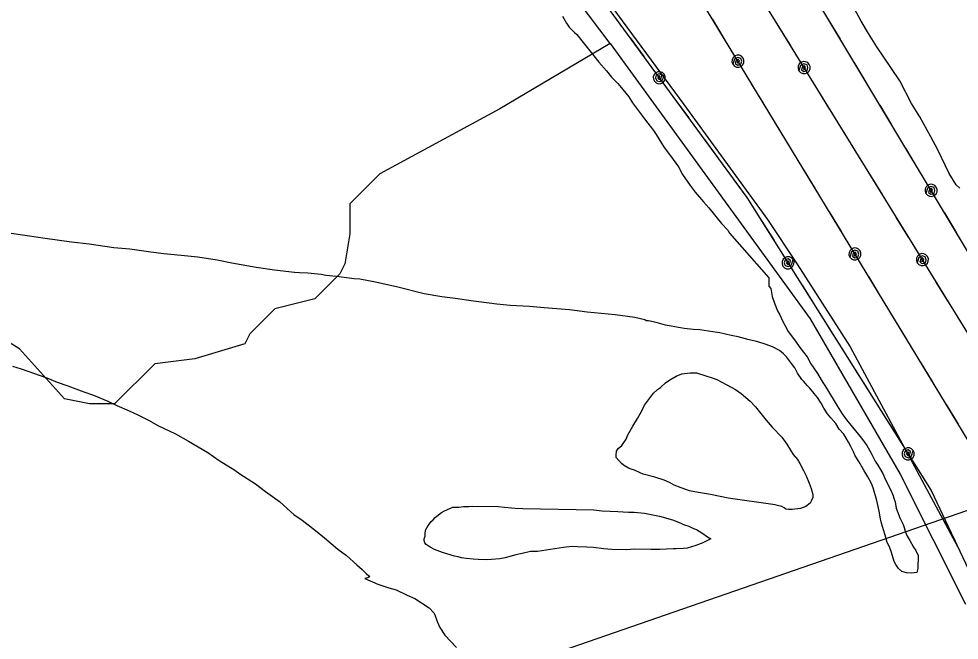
# Model space of a CAD drawing. Extents: x 3250478 to 3288318, y 788638 to 816472.
# Drawn here: x 3278837 to 3280229, y 809064 to 809984 of the extents above; entities that cross this region are included whole.
import ezdxf

# ---------------------------------------------------------------- set-up
doc = ezdxf.new("R2010")
doc.units = 0
for name, color, linetype in [('V-ROAD-CNTR', 7, 'Continuous'), ('V-SITE-VEGE', 7, 'Continuous'), ('V-TOPO-SHOR', 7, 'Continuous'), ('V-UTIL-LINE', 7, 'Continuous')]:
    doc.layers.add(name, color=color, linetype=linetype)

msp = doc.modelspace()

# ---------------------------------------------------------------- linework, layer by layer
at = {"layer": 'V-ROAD-CNTR'}
for points in [[(3278962.8, 811023.6), (3279041.4, 810917.3), (3279177.7, 810749.9), (3279202.1, 810699.1), (3279261.7, 810614), (3279412.3, 810413.1), (3279597.3, 810161.5), (3279821.4, 809857.1), (3279945.4, 809686.4), (3279989, 809620.7), (3280067.7, 809498.1), (3280226.7, 809202.5)], [(3268249.8, 805082), (3271535.1, 806242), (3280405.6, 809312.9)]]:
    msp.add_lwpolyline(points, dxfattribs=at)
at = {"layer": 'V-SITE-VEGE'}
for p, q in [((3280084.1, 809980.3), (3280074, 809998.4)), ((3280094.8, 809962.2), (3280084.1, 809980.3)), ((3280107.2, 809942.3), (3280094.8, 809962.2)), ((3280128.1, 809911.8), (3280107.2, 809942.3)), ((3280141, 809891.9), (3280128.1, 809911.8)), ((3280158.4, 809858.5), (3280141, 809891.9)), ((3280170.8, 809838.6), (3280158.4, 809858.5)), ((3280187, 809808.8), (3280170.8, 809838.6)), ((3280197.1, 809790.7), (3280187, 809808.8)), ((3280214.4, 809754.5), (3280197.1, 809790.7)), ((3280224.5, 809738.1), (3280214.4, 809754.5)), ((3280230.2, 809732.8), (3280224.5, 809738.1))]:
    msp.add_line(p, q, dxfattribs=at)
for points in [[(3279641.9, 809987.7), (3279647.5, 809977.1), (3279651.5, 809971.3), (3279659.4, 809963.6), (3279662.9, 809960.7), (3279672.5, 809948.9), (3279678.1, 809941.3), (3279688.3, 809928.9), (3279695.7, 809919.5), (3279707, 809906.6), (3279714.4, 809897.2), (3279723.5, 809887.8), (3279730.9, 809879), (3279739.9, 809868.4), (3279745.6, 809859.6), (3279755.7, 809845.5), (3279763.1, 809835.5), (3279776.7, 809818.5), (3279780.6, 809812.6), (3279792.4, 809793.3), (3279801.5, 809781), (3279813.3, 809764.6), (3279819.5, 809753.5), (3279830.8, 809737), (3279838.1, 809727.1), (3279850.6, 809713), (3279858.6, 809704.1), (3279877.3, 809680.6), (3279886.3, 809670.6), (3279889.2, 809666.5), (3279947, 809600.1)], [(3279816.6, 809526), (3279794.1, 809530.4), (3279780.3, 809534.1), (3279769.3, 809536.7), (3279765.8, 809536.7), (3279763.5, 809537.9), (3279748.6, 809541.7), (3279719.7, 809545.7), (3279678, 809549.3), (3279652.1, 809552.7), (3279614.5, 809555.7), (3279593.1, 809557.8), (3279564.2, 809559.4), (3279544.5, 809561.5), (3279518, 809564.9), (3279509.9, 809565.6), (3279482.7, 809569.6), (3279463.1, 809572.3), (3279437.1, 809576.8), (3279397.9, 809586.2), (3279365, 809593.7), (3279341.4, 809598.2), (3279333.3, 809598.9), (3279307.3, 809602.3), (3279291.1, 809603.7), (3279284.2, 809605), (3279264.5, 809607.1), (3279252.4, 809607.9), (3279244.9, 809608), (3279215.4, 809611.4), (3279188.2, 809615.4), (3279151.9, 809621.9), (3279130.5, 809626.3), (3279101.7, 809630.9), (3279082, 809632.9), (3279051.4, 809635.8), (3279032.3, 809638.5), (3279001.1, 809642.5), (3278977.4, 809644.7), (3278941.1, 809650), (3278914.5, 809653.3), (3278875.8, 809658.7), (3278849.2, 809662.6), (3278815.1, 809667.3)], [(3279947, 809600.1), (3279947.4, 809587.9), (3279950.2, 809584.4), (3279952.3, 809572.7), (3279955.6, 809562.8), (3279960.1, 809551.2), (3279963.4, 809545.3), (3279967.9, 809535.4), (3279971.2, 809529), (3279975.7, 809520.8), (3279986.5, 809506.7), (3279993.2, 809497.3), (3280004, 809483.2), (3280009.6, 809472.7), (3280019.2, 809458.6), (3280024.8, 809449.3), (3280032.7, 809437), (3280048.4, 809410.6), (3280055.8, 809398.9), (3280062, 809390.1), (3280071, 809379), (3280084.6, 809363.1), (3280092.5, 809351.9), (3280098.7, 809340.8), (3280104.9, 809328.6), (3280108.8, 809322.7), (3280116.1, 809310.4), (3280120, 809301.1), (3280127.3, 809287.1), (3280130.6, 809278.9), (3280132.8, 809272.5), (3280134.5, 809268.4), (3280136, 809259.1), (3280138.2, 809252.7), (3280141, 809245.1), (3280146, 809235.2), (3280147.7, 809230.5), (3280149.3, 809225.3), (3280152.1, 809217.7), (3280156, 809211.3), (3280161.6, 809201.3), (3280165, 809196.6), (3280168.4, 809189), (3280168, 809169.9), (3280166.2, 809164.2), (3280158.6, 809163.2), (3280151.1, 809163.3), (3280144.2, 809165.7), (3280139.1, 809169.9), (3280135.1, 809175.7), (3280132.9, 809180.4), (3280129.1, 809193.8), (3280125.7, 809202), (3280122.4, 809208.4), (3280119.7, 809219.4), (3280116.9, 809227), (3280114.2, 809236.9), (3280112.6, 809243.3), (3280110.5, 809254.9), (3280108.9, 809261.9), (3280107.3, 809270.6), (3280101.8, 809289.2), (3280099.1, 809295.7), (3280094, 809305.6), (3280087.8, 809315.6), (3280080.5, 809328.4), (3280074.9, 809336.6), (3280072.7, 809342.5), (3280068.8, 809350.6), (3280065.4, 809357.1), (3280058.1, 809368.8), (3280051.3, 809376.4), (3280046.2, 809384.6), (3280038.9, 809392.9), (3280034.3, 809398.7), (3280028.7, 809407.5), (3280024.8, 809414.5), (3280019.1, 809423.3), (3280014.6, 809429.2), (3280007.8, 809436.8), (3280003.8, 809441), (3279999.3, 809446.8), (3279995.9, 809449.8), (3279989.7, 809459.2), (3279985.8, 809466.8), (3279980.7, 809473.2), (3279973.3, 809483.2), (3279968.8, 809487.9), (3279963.1, 809492.7), (3279952.7, 809498), (3279943.5, 809501.7), (3279929.7, 809506), (3279918.2, 809508.5), (3279902, 809512.9), (3279891.7, 809514.8), (3279874.9, 809518.6), (3279864.5, 809520.5), (3279844.9, 809523.1), (3279835.1, 809523.9), (3279821.8, 809525.3), (3279816.6, 809526)], [(3278827.2, 809469.7), (3278840.4, 809465.4), (3278878.4, 809452), (3278893.3, 809445.9), (3278909.4, 809440.4), (3278933, 809431.3), (3278947.4, 809426.4), (3278968.7, 809417.9), (3278981.9, 809411.3), (3279000.3, 809403.4), (3279012.9, 809397.4), (3279029.5, 809389), (3279042.7, 809381.8), (3279068.5, 809369.2), (3279088, 809358.4), (3279116.7, 809341.7), (3279133.3, 809329.8), (3279156.7, 809315.5), (3279164.2, 809310.2), (3279187.1, 809295.3), (3279201.9, 809284), (3279222.5, 809269.2), (3279233.9, 809258.6), (3279244.1, 809249.7), (3279256.2, 809241.4), (3279276.1, 809226), (3279289.3, 809215.3), (3279309.2, 809198.7), (3279321.8, 809189.2), (3279337.2, 809175.1), (3279345.2, 809168.6), (3279350.9, 809162.7), (3279354.8, 809159.1), (3279356, 809157.4), (3279353.1, 809156.3), (3279349, 809155.2), (3279368.5, 809146.7), (3279384.6, 809141.2), (3279395.6, 809138.1), (3279411.6, 809130.3), (3279423.1, 809125.5), (3279444.3, 809111.8), (3279451.1, 809104.1), (3279452.8, 809101.2), (3279456.1, 809091.3), (3279460, 809082.5), (3279467.3, 809071.4), (3279485, 809053.1)]]:
    msp.add_lwpolyline(points, dxfattribs=at)
for points in [[(3279886.8, 809274), (3279860.8, 809279.7), (3279842.9, 809282.3), (3279829.6, 809284.9), (3279817.6, 809289.1), (3279807.2, 809293.4), (3279800.3, 809297), (3279792.3, 809300.6), (3279778.5, 809304.9), (3279761.2, 809309.8), (3279756.6, 809311.7), (3279748.5, 809315.3), (3279743.4, 809317.1), (3279739.3, 809318.3), (3279733.6, 809321.9), (3279729, 809325.5), (3279725.1, 809329.6), (3279721.1, 809334.3), (3279721.2, 809337.8), (3279721.8, 809343.5), (3279724.2, 809347.6), (3279729.5, 809352.1), (3279736, 809361.2), (3279738.5, 809367.6), (3279745.7, 809380.8), (3279752.8, 809392.2), (3279758.8, 809402.5), (3279763, 809411.7), (3279771.9, 809423.7), (3279776.6, 809429.4), (3279782.5, 809435.1), (3279786.6, 809437.9), (3279794.3, 809444.7), (3279800.7, 809449.2), (3279810.1, 809454.9), (3279818.3, 809458.2), (3279831, 809459.7), (3279840.3, 809459.5), (3279854.1, 809455.2), (3279863.3, 809452.2), (3279870.2, 809449.7), (3279885.1, 809441.9), (3279897.7, 809434.8), (3279906.3, 809428.8), (3279919.4, 809417.6), (3279927.4, 809409.3), (3279937.6, 809397), (3279943.3, 809389.4), (3279952.3, 809379.4), (3279966.5, 809364.6), (3279973.9, 809354.1), (3279979.5, 809345.3), (3279983.5, 809338.9), (3279989.7, 809331.2), (3279993.1, 809325.4), (3279998.7, 809314.8), (3280002.6, 809307.2), (3280007, 809296.2), (3280009.8, 809288.6), (3280012.5, 809279.3), (3280012.4, 809275.2), (3280010, 809269.5), (3280008.2, 809266.6), (3280001.8, 809261.5), (3279994.2, 809258.8), (3279982, 809257.2), (3279976.2, 809257.3), (3279972.2, 809258), (3279969.9, 809259.8), (3279966.4, 809261.6), (3279960.1, 809263.4), (3279956.6, 809264.1)], [(3279604.5, 809195.1), (3279594.1, 809195.3), (3279581.9, 809192), (3279572.6, 809189.9), (3279556.9, 809185.5), (3279548.7, 809184), (3279536.6, 809183), (3279528.5, 809182.6), (3279516.9, 809183.4), (3279509.4, 809183.5), (3279499, 809184.8), (3279492, 809185.6), (3279487.4, 809187.4), (3279481.7, 809188.1), (3279463.8, 809193.6), (3279452.3, 809197.8), (3279446, 809201.4), (3279439.7, 809205.6), (3279438, 809207.9), (3279436.9, 809211.4), (3279437, 809213.8), (3279438.2, 809217.8), (3279438.2, 809221.3), (3279438.9, 809226.5), (3279440.7, 809229.9), (3279443.1, 809233.9), (3279447.3, 809239.6), (3279450.2, 809241.9), (3279453.2, 809245.3), (3279455.5, 809247.6), (3279462.6, 809252.7), (3279467.2, 809255.5), (3279474.8, 809258.8), (3279479.5, 809260.5), (3279488.2, 809260.9), (3279495.1, 809261.9), (3279503.2, 809261.8), (3279509, 809262.3), (3279546.7, 809261.6), (3279555.9, 809260.8), (3279571.5, 809259.4), (3279583.1, 809258.6), (3279687.9, 809256.7), (3279700, 809255.4), (3279712.1, 809254.6), (3279723.7, 809254.3), (3279739.3, 809253.5), (3279748, 809253.3), (3279763, 809251.9), (3279785.5, 809247.4), (3279794.2, 809245), (3279806.3, 809241.3), (3279814.3, 809238.2), (3279822.4, 809234.6), (3279828.7, 809232.8), (3279835.6, 809229.2), (3279840.2, 809227.9), (3279844.2, 809225), (3279848.2, 809222.6), (3279856.2, 809216.7), (3279861.4, 809213.7), (3279849.7, 809208.1), (3279839.2, 809204.2), (3279826.4, 809199.8), (3279821.1, 809199.3), (3279810.1, 809199), (3279805.5, 809199), (3279785.8, 809198.2), (3279772.5, 809197.9), (3279748.8, 809198.3), (3279736, 809197.4), (3279714.6, 809197.8), (3279703, 809199.1), (3279687.4, 809201.2), (3279677.6, 809201.3), (3279663.7, 809202.2), (3279655.6, 809202.3), (3279643.4, 809200.8)]]:
    msp.add_lwpolyline(points, close=True, dxfattribs=at)
at = {"layer": 'V-TOPO-SHOR'}
for points in [[(3279712.1, 809947), (3279601, 810095.2), (3279363.9, 810421.2), (3279223.1, 810621.3), (3279163.8, 810613.9), (3279082.3, 810628.7), (3279045.3, 810628.7), (3278993.4, 810643.5), (3278911.9, 810702.8), (3278882.3, 810754.6), (3278837.8, 810821.3)], [(3279712.1, 809947), (3279549.1, 809850.7), (3279371.3, 809754.4), (3279326.8, 809709.9), (3279326.8, 809665.5), (3279319.4, 809621), (3279312, 809606.2), (3279275, 809569.1), (3279215.7, 809554.3), (3279178.7, 809517.3), (3279171.2, 809502.4), (3279097.2, 809480.2), (3279037.9, 809472.8), (3278978.6, 809413.5), (3278941.6, 809413.5), (3278904.5, 809420.9), (3278837.8, 809495), (3278800.8, 809517.3)], [(3279712.1, 809947), (3280008.5, 809539.5), (3280141.9, 809309.8), (3280238.2, 809117.2)]]:
    msp.add_lwpolyline(points, dxfattribs=at)
at = {"layer": 'V-UTIL-LINE'}
for points in [[(3278097.1, 812202.2), (3278175.8, 812094.2), (3278523.5, 811611.2), (3278817.3, 811214.6), (3279189.3, 810702.7), (3279560.4, 810203.4), (3279914.9, 809719), (3280187.6, 809285.3), (3280419.9, 808793.6), (3280629.5, 808284.8), (3280821.4, 807846.5)], [(3281131.8, 807764.9), (3280500.7, 808813.8), (3280260.7, 809329.5), (3279812.8, 810067.1), (3279280.5, 810940.5), (3279667.4, 811824.7), (3279822.1, 812201.7)], [(3281153.5, 807715.7), (3280909.5, 808120.6), (3280615.3, 808728.4), (3280334.5, 809367.6), (3279876, 810112.2), (3279386, 810936.4), (3279742.6, 811796.7), (3279905.8, 812201.7)], [(3281253.7, 807487.9), (3280688.3, 808772.8), (3280387.5, 809396.4), (3279934.6, 810151.4), (3279475.4, 810946.2), (3279803.5, 811771.4), (3279985.3, 812201.7)], [(3279881.2, 809954.4), (3279863.6, 809983.5)], [(3279979.1, 809944.8), (3279961.3, 809973.7)], [(3280053.3, 809953.7), (3280035.8, 809982.8)], [(3279741.9, 809955.4), (3279762, 809928)], [(3279901.5, 809921.1), (3279900.3, 809918.4), (3279902.6, 809918.9), (3279903.6, 809921.4), (3279901.9, 809923.7), (3279898.9, 809922.1), (3279897.6, 809917.6), (3279901.2, 809915.2), (3279905.9, 809916.5), (3279907.2, 809920.9), (3279905.7, 809925.2), (3279901.2, 809926.7), (3279896.3, 809924.2), (3279893.8, 809916.4), (3279896.2, 809913.8), (3279899.3, 809912.3), (3279902.8, 809912.2), (3279906.1, 809913.4), (3279908.7, 809915.8), (3279910.2, 809918.9), (3279910.4, 809922.4), (3279909.2, 809925.7), (3279906.8, 809928.3), (3279903.6, 809929.8), (3279900.1, 809930), (3279896.8, 809928.8), (3279894.2, 809926.4), (3279892.7, 809923.2), (3279892.6, 809919.7), (3279893.8, 809916.4)], [(3279999.5, 809911.6), (3279998.4, 809908.9), (3280000.7, 809909.4), (3280001.7, 809911.9), (3279999.9, 809914.3), (3279996.9, 809912.6), (3279995.7, 809908.1), (3279999.3, 809905.7), (3280003.9, 809907.1), (3280005.2, 809911.5), (3280003.8, 809915.7), (3279999.2, 809917.2), (3279994.3, 809914.6), (3279991.9, 809906.9), (3279994.3, 809904.3), (3279997.4, 809902.8), (3280001, 809902.7), (3280004.3, 809903.9), (3280006.8, 809906.3), (3280008.3, 809909.5), (3280008.4, 809913), (3280007.2, 809916.3), (3280004.8, 809918.9), (3280001.6, 809920.3), (3279998.1, 809920.5), (3279994.8, 809919.2), (3279992.2, 809916.9), (3279990.8, 809913.7), (3279990.6, 809910.2), (3279991.9, 809906.9)], [(3280091.3, 809890.2), (3280073.8, 809919.4)], [(3279785, 809896.5), (3279786, 809899.2), (3279783.7, 809898.6), (3279782.9, 809896), (3279784.9, 809893.8), (3279787.7, 809895.7), (3279788.6, 809900.3), (3279784.8, 809902.4), (3279780.3, 809900.7), (3279779.4, 809896.2), (3279781.2, 809892.1), (3279785.8, 809890.9), (3279790.5, 809893.9), (3279792.3, 809901.8), (3279789.7, 809904.2), (3279786.4, 809905.4), (3279782.9, 809905.2), (3279779.7, 809903.8), (3279777.4, 809901.2), (3279776.1, 809897.9), (3279776.3, 809894.4), (3279777.8, 809891.2), (3279780.4, 809888.8), (3279783.7, 809887.6), (3279787.2, 809887.8), (3279790.4, 809889.2), (3279792.7, 809891.8), (3279793.9, 809895.1), (3279793.8, 809898.6), (3279792.3, 809901.8)], [(3279939.4, 809858.7), (3279921.7, 809887.7)], [(3280037.8, 809849.4), (3280020, 809878.4)], [(3279808.1, 809865), (3279828.2, 809837.6)], [(3280129.4, 809826.7), (3280111.9, 809855.9)], [(3279977.8, 809795.4), (3279960.1, 809824.5)], [(3279851.8, 809805.3), (3279871.9, 809777.9)], [(3280076.6, 809786.4), (3280058.8, 809815.4)], [(3280167.5, 809763.3), (3280150, 809792.4)], [(3280016.2, 809732.2), (3279998.5, 809761.2)], [(3280115.4, 809723.4), (3280097.6, 809752.4)], [(3279895.5, 809745.6), (3279914.9, 809719), (3279915.5, 809718.1)], [(3280187.5, 809729.8), (3280186.3, 809727.2), (3280188.6, 809727.7), (3280189.7, 809730.2), (3280187.9, 809732.5), (3280184.9, 809730.9), (3280183.7, 809726.4), (3280187.2, 809724), (3280191.9, 809725.3), (3280193.2, 809729.7), (3280191.8, 809733.9), (3280187.3, 809735.5), (3280182.4, 809733), (3280179.8, 809725.2), (3280182.2, 809722.6), (3280185.3, 809721.1), (3280188.8, 809720.9), (3280192.2, 809722.1), (3280194.8, 809724.5), (3280196.3, 809727.7), (3280196.4, 809731.2), (3280195.2, 809734.5), (3280192.9, 809737.1), (3280189.7, 809738.6), (3280186.2, 809738.7), (3280182.9, 809737.6), (3280180.3, 809735.2), (3280178.8, 809732), (3280178.6, 809728.5), (3280179.8, 809725.2)], [(3280054.6, 809668.9), (3280036.9, 809698)], [(3280225.1, 809667.2), (3280207.6, 809696.4)], [(3279936.8, 809684.3), (3279954.9, 809655.5)], [(3280154.2, 809660.4), (3280136.4, 809689.3)], [(3280074.8, 809635.6), (3280073.7, 809633), (3280075.9, 809633.4), (3280077, 809635.9), (3280075.2, 809638.3), (3280072.2, 809636.6), (3280071, 809632.1), (3280074.5, 809629.7), (3280079.2, 809631), (3280080.5, 809635.4), (3280079.1, 809639.7), (3280074.5, 809641.3), (3280069.7, 809638.7), (3280067.1, 809630.9), (3280069.5, 809628.3), (3280072.7, 809626.9), (3280076.2, 809626.7), (3280079.5, 809627.9), (3280082.1, 809630.3), (3280083.6, 809633.5), (3280083.7, 809637), (3280082.5, 809640.3), (3280080.2, 809642.9), (3280077, 809644.3), (3280073.5, 809644.5), (3280070.2, 809643.3), (3280067.6, 809640.9), (3280066.1, 809637.7), (3280065.9, 809634.2), (3280067.1, 809630.9)], [(3279975.6, 809622.5), (3279976.8, 809625.1), (3279974.5, 809624.6), (3279973.5, 809622.1), (3279975.3, 809619.8), (3279978.3, 809621.5), (3279979.4, 809626), (3279975.8, 809628.3), (3279971.2, 809626.9), (3279970, 809622.5), (3279971.5, 809618.3), (3279976, 809616.8), (3279980.9, 809619.5), (3279983.3, 809627.2), (3279980.9, 809629.8), (3279977.6, 809631.2), (3279974.1, 809631.3), (3279970.9, 809630.1), (3279968.3, 809627.7), (3279966.9, 809624.5), (3279966.8, 809620.9), (3279968, 809617.7), (3279970.4, 809615.1), (3279973.6, 809613.7), (3279977.2, 809613.6), (3279980.4, 809614.8), (3279983, 809617.3), (3279984.4, 809620.5), (3279984.5, 809624), (3279983.3, 809627.2)], [(3280174.7, 809627.2), (3280173.5, 809624.6), (3280175.8, 809625), (3280176.8, 809627.5), (3280175, 809629.9), (3280172.1, 809628.2), (3280170.9, 809623.7), (3280174.4, 809621.3), (3280179.1, 809622.7), (3280180.4, 809627.1), (3280178.9, 809631.3), (3280174.3, 809632.8), (3280169.5, 809630.2), (3280167, 809622.5), (3280169.4, 809619.9), (3280172.6, 809618.4), (3280176.1, 809618.3), (3280179.4, 809619.5), (3280182, 809621.9), (3280183.4, 809625.1), (3280183.6, 809628.6), (3280182.3, 809631.9), (3280179.9, 809634.5), (3280176.7, 809635.9), (3280173.2, 809636.1), (3280169.9, 809634.8), (3280167.4, 809632.5), (3280165.9, 809629.3), (3280165.8, 809625.8), (3280167, 809622.5)], [(3280112.7, 809573.2), (3280095.1, 809602.3)], [(3279996.4, 809589.4), (3280014.5, 809560.7)], [(3280212.9, 809565), (3280195.1, 809594)], [(3280035.8, 809526.8), (3280053.9, 809498)], [(3280151.1, 809509.9), (3280133.5, 809539)], [(3280189.5, 809446.7), (3280171.9, 809475.8)], [(3280075.2, 809464.2), (3280093.3, 809435.4)], [(3280114.6, 809401.5), (3280132.6, 809372.7)], [(3280228, 809383.4), (3280210.3, 809412.5)], [(3280153.4, 809339.7), (3280154.5, 809342.3), (3280152.3, 809341.9), (3280151.2, 809339.3), (3280153.1, 809337), (3280156, 809338.7), (3280157.2, 809343.2), (3280153.6, 809345.6), (3280149, 809344.2), (3280147.7, 809339.8), (3280149.2, 809335.6), (3280153.8, 809334), (3280158.6, 809336.7), (3280161, 809344.5), (3280158.6, 809347), (3280155.4, 809348.5), (3280151.9, 809348.6), (3280148.6, 809347.3), (3280146.1, 809344.9), (3280144.6, 809341.7), (3280144.5, 809338.2), (3280145.8, 809334.9), (3280148.2, 809332.4), (3280151.4, 809330.9), (3280154.9, 809330.8), (3280158.2, 809332.1), (3280160.7, 809334.5), (3280162.2, 809337.7), (3280162.3, 809341.2), (3280161, 809344.5)], [(3280174.2, 809306.7), (3280187.6, 809285.3), (3280191.3, 809277.4)], [(3280208.4, 809241.2), (3280223, 809210.5)]]:
    msp.add_lwpolyline(points, dxfattribs=at)

doc.saveas('drawing.dxf')
